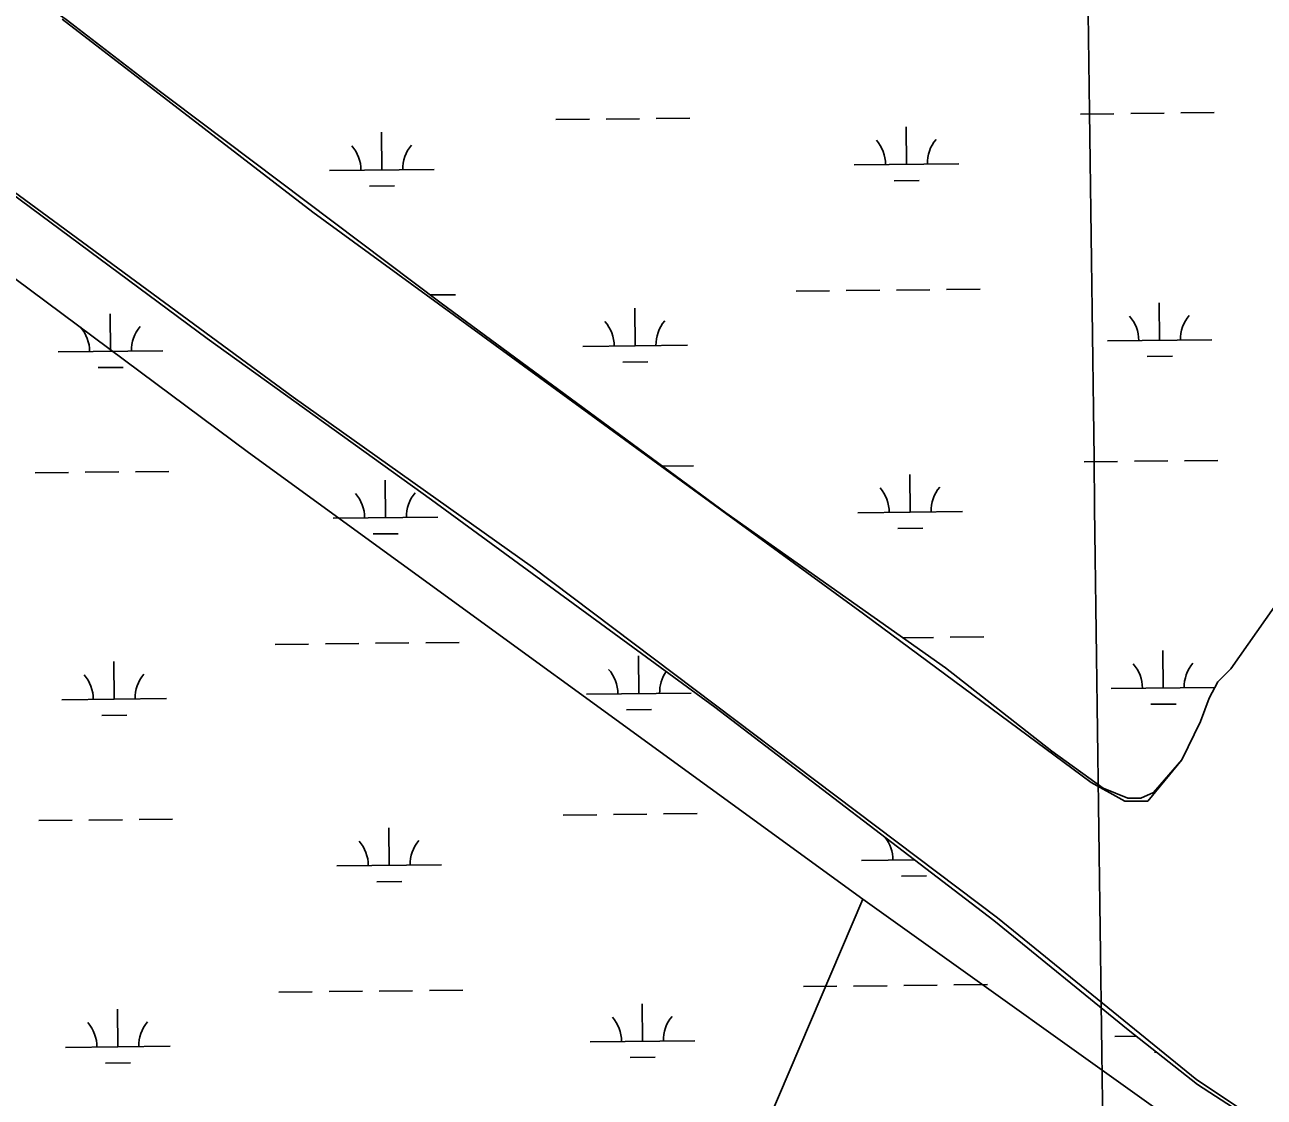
# Model space of a CAD drawing. Extents: x 3734862 to 3772949, y 391520 to 417239.
# Drawn here: x 3761776 to 3762962, y 404030 to 405056 of the extents above; entities that cross this region are included whole.
import ezdxf

# ---------------------------------------------------------------- set-up
doc = ezdxf.new("R2010")
doc.units = 0
for name, color, linetype in [('V-GRID-MAJR', 7, 'Continuous'), ('V-RIVR-EDGE', 7, 'Continuous'), ('V-TOPO-SHOR', 7, 'Continuous'), ('V-WETL-SWMP', 7, 'Continuous')]:
    doc.layers.add(name, color=color, linetype=linetype)

msp = doc.modelspace()

# ---------------------------------------------------------------- linework, layer by layer
at = {"layer": 'V-GRID-MAJR'}
msp.add_spline([(3762898.112, 397163.154), (3762817.929, 403220.826), (3762737.7120000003, 409281.10000000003), (3762657.495, 415341.37700000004), (3762657.461, 415343.97500000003)], degree=3, dxfattribs=at)
at = {"layer": 'V-RIVR-EDGE'}
msp.add_spline([(3755702.07690273, 404495.317851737), (3755757.1795837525, 404470.76501479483), (3755793.3040031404, 404451.23285420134), (3755852.470499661, 404424.4091738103), (3755881.387253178, 404415.74665074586), (3755906.2278926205, 404404.38125297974), (3755920.2234916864, 404395.7556256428), (3755948.6690821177, 404379.4075653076), (3755958.16324417, 404378.9319300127), (3755969.012756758, 404378.0007843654), (3755990.692775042, 404368.45183774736), (3756022.7511428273, 404350.28620821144), (3756054.8206911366, 404336.6421406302), (3756079.6557403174, 404323.0159618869), (3756103.5864771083, 404309.3920192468), (3756144.2279862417, 404288.0400533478), (3756167.6931502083, 404268.9913544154), (3756188.906477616, 404253.56549530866), (3756231.358847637, 404233.11336959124), (3756271.5616172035, 404217.1883960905), (3756299.108485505, 404203.1033528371), (3756403.0071399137, 404163.5086117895), (3756460.37395607, 404140.30665317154), (3756508.692058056, 404114.8662746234), (3756530.8208783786, 404103.95974136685), (3756588.1809862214, 404078.0448455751), (3756639.210907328, 404052.14560251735), (3756694.2934634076, 404019.453954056), (3756726.796161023, 403998.1221130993), (3756735.8169238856, 403989.0566281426), (3756740.3150067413, 403979.55016751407), (3756740.2993540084, 403973.219980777), (3756740.7380935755, 403967.792988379), (3756747.5025476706, 403960.5417184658), (3756759.6939941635, 403953.72918812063), (3756786.341022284, 403941.455005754), (3756814.3445189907, 403929.1774692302), (3756864.4734818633, 403904.63693086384), (3756889.3208296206, 403895.9844702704), (3756899.7237762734, 403897.31522365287), (3756908.325924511, 403901.8155426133), (3756919.1765551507, 403901.3365531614), (3756933.175508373, 403894.0673944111), (3756945.8325276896, 403892.6796203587), (3756956.233238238, 403893.1060613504), (3756962.1213312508, 403897.1609324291), (3756970.711180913, 403896.68753323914), (3756978.392245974, 403894.4077453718), (3756992.4102060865, 403894.8252419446), (3757002.816506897, 403897.5124639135), (3757019.104192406, 403901.5416197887), (3757027.69516012, 403901.52037679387), (3757034.024228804, 403901.0525678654), (3757036.273829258, 403896.52541564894), (3757036.7125688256, 403891.09842325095), (3757038.502186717, 403883.4072957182), (3757046.618637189, 403874.34404686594), (3757060.6153543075, 403866.1705757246), (3757076.4106337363, 403853.923226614), (3757104.388415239, 403831.24609759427), (3757122.438885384, 403816.732377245), (3757145.4686639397, 403804.4671392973), (3757165.3445296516, 403796.7312896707), (3757181.59867359, 403787.195759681), (3757194.2355679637, 403777.66917411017), (3757213.6480969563, 403765.41288058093), (3757229.903358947, 403756.32950678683), (3757251.581141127, 403745.87624777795), (3757266.491115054, 403741.3177900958), (3757283.2041235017, 403734.4940792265), (3757308.943485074, 403720.8656643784), (3757360.423326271, 403694.0609908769), (3757393.8258640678, 403670.91828903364), (3757429.9648181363, 403657.2641589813), (3757461.586682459, 403645.42983423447), (3757505.403347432, 403628.13944772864), (3757548.3145819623, 403610.39914113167), (3757591.664556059, 403587.23184213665), (3757649.454459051, 403552.2727043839), (3757711.754743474, 403512.7808241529), (3757753.7571934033, 403493.23412887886), (3757766.8563064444, 403487.7758310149), (3757773.1864931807, 403487.76017828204), (3757785.862519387, 403494.0590595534), (3757794.4534871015, 403494.0378165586), (3757803.485430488, 403489.4938935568), (3757807.0814370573, 403480.89398142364), (3757810.6371937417, 403456.0164462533), (3757814.234318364, 403447.86869031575), (3757826.4157023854, 403436.9867542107), (3757854.414726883, 403422.9005929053), (3757930.256218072, 403373.8798909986), (3757975.846848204, 403342.56819022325), (3758005.1900427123, 403323.5049566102), (3758062.0711611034, 403286.73943018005), (3758092.308605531, 403263.6045547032), (3758175.8244534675, 403209.5911277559), (3758234.505252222, 403169.2038795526), (3758283.703069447, 403133.81382859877), (3758328.8437794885, 403103.4075582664), (3758399.2280908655, 403041.7398995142), (3758421.7900604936, 403023.14559288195), (3758438.054266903, 403017.67946865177), (3758463.827170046, 403017.6157396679), (3758491.4299409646, 403026.1385061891), (3758504.532408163, 403022.0366769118), (3758513.556525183, 403014.3276605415), (3758513.9885564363, 403006.1877309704), (3758499.9493533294, 402997.17926668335), (3758498.1228397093, 402989.94923976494), (3758502.1631761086, 402978.1831162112), (3758510.7329008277, 402969.5709055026), (3758522.0200349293, 402962.76061126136), (3758545.0453412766, 402948.6867485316), (3758582.0684827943, 402926.89157085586), (3758650.225554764, 402878.7941882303), (3758697.608038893, 402840.6956723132), (3758721.522004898, 402820.2893867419), (3758740.937888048, 402809.3895617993), (3758782.023727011, 402784.8713844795), (3758831.236078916, 402755.3593640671), (3758902.1172685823, 402711.7768350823), (3758960.355973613, 402675.46011069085), (3759018.583498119, 402634.6218243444), (3759069.5910581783, 402599.6794573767), (3759134.58750899, 402553.39852589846), (3759185.569353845, 402508.05656643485), (3759223.4766828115, 402478.12034113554), (3759262.2883241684, 402448.18187973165), (3759321.4078624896, 402402.36763912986), (3759371.507756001, 402366.07103968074), (3759431.5394330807, 402323.41965634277), (3759463.5855022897, 402300.2803086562), (3759488.860409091, 402281.6792937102), (3759576.885520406, 402222.68096808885), (3759626.98653197, 402186.83652483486), (3759672.1205336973, 402153.71731732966), (3759778.214003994, 402087.4397704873), (3759832.8343414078, 402050.6798343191), (3759872.999097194, 402019.3815501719), (3759909.5499575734, 401989.4486790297), (3760050.814340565, 401883.7463350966), (3760100.016629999, 401850.1649089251), (3760145.608378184, 401819.30536434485), (3760185.7731339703, 401788.00708019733), (3760211.945644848, 401766.69089197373), (3760254.8211017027, 401734.48158712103), (3760285.5051120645, 401709.0848126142), (3760303.1179606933, 401700.4502408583), (3760325.251253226, 401691.3523323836), (3760352.7835868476, 401671.389258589), (3760391.141953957, 401640.9997590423), (3760430.4079876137, 401611.964491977), (3760461.5530985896, 401590.18384898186), (3760536.946905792, 401542.9728899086), (3760582.987456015, 401510.7557586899), (3760602.845432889, 401495.78540993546), (3760629.0246520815, 401477.18215888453), (3760672.363445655, 401449.49329793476), (3760711.1929758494, 401426.78933565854), (3760818.6116092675, 401347.8480611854), (3760872.326516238, 401310.63820492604), (3760925.5847948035, 401271.62084193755), (3760948.59556647, 401251.66894866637), (3761039.7589378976, 401181.81104798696), (3761107.016169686, 401135.52452624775), (3761151.703605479, 401104.6672177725), (3761172.9269953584, 401093.310764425), (3761186.032816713, 401090.5654037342), (3761199.1509366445, 401092.7937611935), (3761219.5136181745, 401099.0736355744), (3761228.1057039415, 401099.50454877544), (3761233.521515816, 401095.421726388), (3761236.667602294, 401087.72724469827), (3761236.6430051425, 401077.7798083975), (3761228.4695340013, 401063.78309127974), (3761223.028006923, 401057.466321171), (3761223.0078819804, 401049.32750965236), (3761228.8613153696, 401039.36553867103), (3761242.394695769, 401026.6716236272), (3761254.1384582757, 401021.6688361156), (3761266.791005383, 401018.4724372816), (3761292.522540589, 401001.678929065), (3761317.338582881, 400980.36609499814), (3761342.145680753, 400955.4360113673), (3761463.0719793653, 400853.4012293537), (3761509.994480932, 400812.1387381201), (3761550.151410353, 400777.67536060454), (3761585.343566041, 400746.84153122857), (3761681.4739473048, 400674.2583948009), (3761756.3954733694, 400618.90974226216), (3761817.7735565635, 400572.18559900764), (3761878.259625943, 400530.4374100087), (3761996.4931123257, 400436.54814782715), (3762057.419039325, 400389.82512262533), (3762104.8037595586, 400352.6309190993), (3762156.25229529, 400313.16587212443), (3762204.5446820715, 400277.32590108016), (3762245.166066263, 400247.83512366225), (3762291.6453560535, 400210.19100004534), (3762325.939907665, 400182.0723439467), (3762356.1795881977, 400159.8417808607), (3762404.0187007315, 400123.550771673), (3762432.901912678, 400101.32356274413), (3762455.4851253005, 400091.3202238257), (3762473.53335934, 400075.90219108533), (3762512.340528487, 400044.15510489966), (3762551.5998538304, 400012.4069006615), (3762593.579942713, 399983.8170814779), (3762620.206845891, 399963.4040875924), (3762661.74036884, 399937.0761674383), (3762686.5664736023, 399919.832739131), (3762793.0819126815, 399841.3458569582), (3762834.6098453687, 399812.7571558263), (3762873.439375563, 399790.0531935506), (3762923.0982934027, 399758.27927410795), (3762956.9585776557, 399737.3962351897), (3762984.0488175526, 399721.50368520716), (3763024.221399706, 399693.3704944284), (3763075.2267236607, 399657.5238150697), (3763115.862642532, 399633.91106819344), (3763172.753823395, 399601.2149475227), (3763228.740691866, 399568.52106295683), (3763285.1741262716, 399533.5652793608), (3763344.3093173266, 399494.0812254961), (3763398.471908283, 399455.0616264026), (3763444.055830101, 399421.03698845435), (3763484.67609624, 399391.094054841), (3763603.3762734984, 399303.0817051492), (3763654.820337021, 399261.8080333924), (3763661.1449334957, 399259.5315996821), (3763667.0106654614, 399254.54334685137), (3763671.9609045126, 399245.0357681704), (3763696.325908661, 399224.17620835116), (3763722.9438674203, 399200.1459649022), (3763745.502482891, 399180.19518968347), (3763818.144221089, 399117.1654720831), (3763841.612739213, 399099.4732417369), (3763852.4465990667, 399092.2119093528), (3763858.756660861, 399084.05744510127), (3763874.9929159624, 399067.2874159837), (3763898.0003334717, 399045.97905412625), (3763924.6227644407, 399023.7574354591), (3763949.0000671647, 399007.8715937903), (3763970.201095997, 398987.47201653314), (3764004.0267206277, 398952.57213555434), (3764028.3794262, 398926.7388575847), (3764056.7981833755, 398899.539048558), (3764092.878998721, 398862.37279634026), (3764130.7706749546, 398826.1063843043), (3764147.012520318, 398811.59713616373), (3764152.861481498, 398799.8265404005), (3764162.316511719, 398783.52543826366), (3764173.5835208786, 398768.57633250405), (3764186.6680992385, 398757.2400040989), (3764206.0839823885, 398746.34017915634), (3764226.87310491, 398742.219342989), (3764246.2945783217, 398733.5802990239), (3764269.3154124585, 398717.6978115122), (3764284.2007892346, 398703.1919175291), (3764301.80692955, 398691.8444086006), (3764323.0247291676, 398678.2271742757), (3764345.137896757, 398660.9904542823), (3764412.350406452, 398596.61768472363), (3764457.023307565, 398559.8823457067), (3764502.599403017, 398522.69261438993), (3764538.2582495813, 398497.7356975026), (3764566.263982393, 398486.3624733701), (3764583.8936018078, 398484.51024454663), (3764604.245102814, 398486.26855697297), (3764616.453320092, 398486.2383695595), (3764626.38957587, 398481.6922104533), (3764630.8932489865, 398474.446530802), (3764636.2866998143, 398461.32058450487), (3764634.902279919, 398450.0200337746), (3764631.7159435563, 398441.436892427), (3764633.0556413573, 398434.65119533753), (3764636.2095542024, 398430.12180701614), (3764643.885029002, 398425.5812381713), (3764661.0569019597, 398421.46934642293), (3764685.4431491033, 398409.2007543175), (3764715.2183748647, 398381.9975911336), (3764745.4491109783, 398356.1497784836), (3764793.3083484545, 398327.9975808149), (3764844.3147904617, 398292.60305765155), (3764885.8281884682, 398258.136325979), (3764918.7774520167, 398234.54258599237), (3764992.815908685, 398187.78713727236), (3765058.2712240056, 398144.2180249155), (3765088.0744010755, 398128.3187666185), (3765140.907356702, 398100.1542703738), (3765168.890728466, 398079.7379223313), (3765193.714597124, 398061.590181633), (3765246.1166395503, 398042.0177711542), (3765282.230996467, 398018.41620480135), (3765309.740969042, 397989.410007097), (3765339.951580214, 397955.42338292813), (3765361.1492548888, 397933.6673370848), (3765382.3469295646, 397911.9112912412), (3765434.688597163, 397867.9224462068), (3765477.570762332, 397838.4260785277), (3765508.7337621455, 397823.87993466), (3765545.3025113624, 397801.1815626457), (3765575.5399557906, 397778.0466871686), (3765617.5211627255, 397749.90902418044), (3765653.635519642, 397726.3074578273), (3765681.6289538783, 397709.96051554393), (3765727.234118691, 397684.52684530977), (3765761.9897709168, 397660.02432072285), (3765771.936089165, 397659.54756737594), (3765788.2148302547, 397659.95947368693), (3765793.6362323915, 397658.13743227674), (3765793.625051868, 397653.61587032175), (3765785.4739417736, 397648.6622771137), (3765785.466115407, 397645.4971837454), (3765790.8606842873, 397632.8233936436), (3765800.333603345, 397623.75679063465), (3765814.7757683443, 397612.8692642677), (3765831.939814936, 397605.59227915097), (3765847.3075353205, 397603.29348439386), (3765858.1481034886, 397598.7450891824), (3765865.8213421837, 397593.3002079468), (3765888.841058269, 397576.96556423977), (3765908.697917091, 397561.54305929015), (3765918.1607736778, 397548.4070505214), (3765919.501589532, 397542.07350962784), (3765921.295679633, 397536.19100687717), (3765926.7148456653, 397533.4646530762), (3765933.047268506, 397534.3533127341), (3765940.731687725, 397533.4299934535), (3765944.7932671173, 397530.2548376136), (3765956.9746511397, 397519.3729015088), (3765987.673196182, 397499.85415754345), (3766024.6717405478, 397468.111543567), (3766059.413976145, 397438.18314463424), (3766085.125386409, 397413.2508248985), (3766102.727054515, 397400.09469118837), (3766131.6091484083, 397377.41532606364), (3766172.6882790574, 397350.184211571), (3766210.592253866, 397318.8915176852), (3766264.3161052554, 397285.29891099), (3766306.7584128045, 397260.77737951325), (3766362.727392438, 397220.84899581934), (3766381.1243656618, 397208.4974980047)], degree=3, dxfattribs=at)
at = {"layer": 'V-TOPO-SHOR'}
for p, q in [((3761812.031, 405061.26), (3762051.614, 404876.8849999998)), ((3761803.698, 404868.552), (3761550.573, 405052.927)), ((3762051.614, 404876.8849999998), (3762578.698, 404492.51)), ((3762032.865, 404699.802), (3761803.698, 404868.552)), ((3762262.032, 404537.302), (3762032.865, 404699.802)), ((3762706.823, 404201.885), (3762262.032, 404537.302)), ((3762578.698, 404492.51), (3762796.406, 404331.052)), ((3762796.406, 404331.052), (3762828.699, 404313.343)), ((3762828.699, 404313.343), (3762850.574, 404313.343)), ((3762897.448, 404046.677), (3762706.823, 404201.885)), ((3763039.115, 403952.928), (3762897.448, 404046.677))]:
    msp.add_line(p, q, dxfattribs=at)
for points in [[(3762074.39, 403039.298), (3762577.824210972, 404219.5719598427), (3761990.1915599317, 404646.94116059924), (3761692.559437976, 404868.25735384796), (3761043.8740439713, 405295.62655460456)], [(3762971.404, 404498.957), (3762930.048, 404439.827), (3762917.679, 404427.617), (3762909.38, 404411.968), (3762901.041, 404389.492), (3762883.0470000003, 404352.74), (3762850.574, 404313.343)], [(3762577.824210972, 404219.5719598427), (3762898.351111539, 403990.6241737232), (3763203.6148263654, 403746.41320186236), (3763363.878276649, 403654.8340874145), (3763577.562877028, 403494.57063713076), (3763699.668362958, 403402.9915226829), (3763791.2474774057, 403326.6755939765), (3764249.143049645, 402861.14842886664), (3764487.106, 402588.491)]]:
    msp.add_lwpolyline(points, dxfattribs=at)
at = {"layer": 'V-WETL-SWMP'}
for p, q in [((3762332.3675940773, 404965.8707311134), (3762364.3658090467, 404966.2087233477)), ((3762380.3649165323, 404966.377719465), (3762412.3631315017, 404966.71571169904)), ((3762786.250274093, 404970.6650242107), (3762818.2484890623, 404971.00301644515)), ((3762834.247596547, 404971.1720125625), (3762866.245811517, 404971.5100047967)), ((3762882.2449190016, 404971.6790009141), (3762914.2431339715, 404972.0169931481)), ((3762284.3702716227, 404965.3637427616), (3762316.368486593, 404965.7017349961)), ((3762619.6859988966, 404922.4730412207), (3762619.3057576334, 404958.47103306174)), ((3762117.8059964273, 404917.1717597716), (3762117.425755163, 404953.16975161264)), ((3762569.688788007, 404921.9449283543), (3762669.683209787, 404923.0011540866)), ((3762067.808785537, 404916.6436469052), (3762167.8032073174, 404917.6998726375)), ((3762607.849654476, 404906.9161549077), (3762631.848315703, 404907.16964908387)), ((3762105.9696520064, 404901.61487345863), (3762129.9683132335, 404901.8683676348)), ((3762514.116179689, 404801.28022522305), (3762546.1143946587, 404801.61821745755)), ((3762562.1135021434, 404801.7872135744), (3762594.1117171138, 404802.1252058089)), ((3762610.1108245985, 404802.2942019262), (3762642.109039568, 404802.6321941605)), ((3762658.108147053, 404802.8011902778), (3762690.1063620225, 404803.13918251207)), ((3762163.886794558, 404797.58080597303), (3762188.2263595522, 404797.837901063)), ((3762861.948755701, 404754.2094966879), (3762861.5685144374, 404790.207488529)), ((3761858.188750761, 404743.60693378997), (3761857.808509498, 404779.6049256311)), ((3762360.0687532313, 404748.90821523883), (3762359.6885119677, 404784.9062070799)), ((3762811.951544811, 404753.6813838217), (3762911.9459665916, 404754.7376095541)), ((3761808.1915398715, 404743.0788209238), (3761908.185961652, 404744.1350466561)), ((3762310.0715423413, 404748.38010237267), (3762410.065964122, 404749.436328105)), ((3762348.2324088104, 404733.3513289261), (3762372.2310700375, 404733.604823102)), ((3762850.1124112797, 404738.6526103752), (3762874.1110725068, 404738.9061045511)), ((3761846.3524063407, 404728.05004747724), (3761870.3510675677, 404728.30354165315)), ((3762789.764073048, 404638.0085815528), (3762821.7622880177, 404638.3465737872)), ((3762837.7613955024, 404638.5155699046), (3762869.759610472, 404638.8535621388)), ((3762885.758717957, 404639.02255825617), (3762917.756932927, 404639.36055049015)), ((3761786.0040681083, 404627.4060186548), (3761818.002283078, 404627.7440108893)), ((3761834.001390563, 404627.91300700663), (3761865.9996055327, 404628.2509992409)), ((3761881.9987130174, 404628.4199953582), (3761913.9969279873, 404628.75798759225)), ((3762386.2883271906, 404633.7467291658), (3762415.876930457, 404634.05926904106)), ((3762623.199797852, 404589.8165985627), (3762622.8195565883, 404625.8145904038)), ((3762121.3197953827, 404584.51531711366), (3762120.9395541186, 404620.5133089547)), ((3762573.202586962, 404589.2884856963), (3762673.1970087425, 404590.3447114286)), ((3762071.322584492, 404583.98720424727), (3762171.3170062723, 404585.0434299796)), ((3762109.4834509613, 404568.9584308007), (3762133.4821121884, 404569.21192497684)), ((3762611.363453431, 404574.25971224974), (3762635.3621146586, 404574.51320642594)), ((3762616.2354524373, 404469.66533705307), (3762645.622838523, 404469.9757515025)), ((3762661.621946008, 404470.14474761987), (3762693.6201609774, 404470.4827398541)), ((3762015.7499761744, 404463.322501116), (3762047.748191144, 404463.66049335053)), ((3762063.747298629, 404463.8294894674), (3762095.7455135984, 404464.1674817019)), ((3762111.744621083, 404464.3364778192), (3762143.742836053, 404464.67447005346)), ((3762159.741943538, 404464.8434661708), (3762191.740158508, 404465.18145840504)), ((3762865.462554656, 404421.55305402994), (3762865.082313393, 404457.55104587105)), ((3761861.7025497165, 404410.95049113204), (3761861.322308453, 404446.9484829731)), ((3762363.582552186, 404416.25177258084), (3762363.2023109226, 404452.24976442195)), ((3762815.4653437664, 404421.0249411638), (3762914.738366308, 404422.07354686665)), ((3761811.7053388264, 404410.4223782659), (3761911.699760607, 404411.4786039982)), ((3762313.585341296, 404415.7236597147), (3762413.5797630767, 404416.77988544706)), ((3762351.746207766, 404400.6948862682), (3762375.744868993, 404400.9483804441)), ((3762853.626210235, 404405.9961677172), (3762877.6248714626, 404406.2496618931)), ((3761849.8662052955, 404395.3936048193), (3761873.864866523, 404395.6470989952)), ((3761789.5178670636, 404294.74957599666), (3761821.516082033, 404295.0875682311)), ((3761837.515189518, 404295.25656434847), (3761869.5134044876, 404295.5945565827)), ((3761885.5125119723, 404295.76355270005), (3761917.510726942, 404296.10154493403)), ((3762291.397869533, 404300.05085744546), (3762323.3960845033, 404300.38884967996)), ((3762339.395191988, 404300.55784579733), (3762371.393406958, 404300.89583803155)), ((3762387.3925144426, 404301.0648341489), (3762419.390729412, 404301.4028263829)), ((3762124.8335943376, 404251.85887445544), (3762124.4533530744, 404287.85686629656)), ((3762576.7163859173, 404256.63204303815), (3762627.5696176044, 404257.1691979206)), ((3762626.7135968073, 404257.16015590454), (3762626.706540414, 404257.8281948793)), ((3762074.8363834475, 404251.33076158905), (3762174.830805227, 404252.38698732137)), ((3762112.9972499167, 404236.3019881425), (3762136.9959111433, 404236.5554823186)), ((3762614.877252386, 404241.6032695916), (3762638.8759136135, 404241.8567637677)), ((3762521.1437775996, 404135.96733990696), (3762553.141992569, 404136.3053321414)), ((3762569.1411000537, 404136.4743282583), (3762601.1393150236, 404136.81232049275)), ((3762617.1384225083, 404136.9813166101), (3762649.136637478, 404137.31930884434)), ((3762665.1357449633, 404137.4883049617), (3762697.1339599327, 404137.8262971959)), ((3762019.2637751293, 404130.66605845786), (3762051.261990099, 404131.0040506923)), ((3762067.261097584, 404131.1730468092), (3762099.259312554, 404131.51103904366)), ((3762115.258420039, 404131.680035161), (3762147.2566350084, 404132.01802739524)), ((3762163.2557424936, 404132.1870235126), (3762195.2539574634, 404132.5250157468)), ((3761865.216348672, 404078.2940484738), (3761864.836107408, 404114.29204031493)), ((3762367.0963511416, 404083.5953299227), (3762366.7161098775, 404119.59332176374)), ((3761815.2191377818, 404077.76593560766), (3761915.2135595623, 404078.82216134)), ((3762317.099140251, 404083.0672170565), (3762417.0935620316, 404084.12344278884)), ((3762818.9791427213, 404088.3684985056), (3762839.460327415, 404088.5848381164)), ((3762355.2600067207, 404068.03844360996), (3762379.2586679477, 404068.29193778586)), ((3762857.1400091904, 404073.33972505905), (3762858.8309951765, 404073.35758668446)), ((3761853.3800042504, 404062.7371621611), (3761877.378665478, 404062.990656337))]:
    msp.add_line(p, q, dxfattribs=at)
for points in [[(3760999.898, 405387.582), (3761009.7600000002, 405384.41000000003), (3761023.059, 405378.09), (3761034.0100000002, 405372.563), (3761052.77, 405359.953), (3761092.6550000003, 405337.858), (3761187.14, 405273.737), (3761361.219, 405165.395), (3761549.591, 405050.131), (3761762.964, 404895.101), (3761950.4960000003, 404755.945), (3762165.24, 404601.588), (3762436.364, 404403.163), (3762703.356, 404199.303), (3762831.713, 404094.675), (3762898.281, 404042.346), (3762960.83, 404001.65)], [(3761890.469, 405003.818), (3761815.739, 405060.981), (3761730.786, 405120.942)], [(3762971.404, 404498.957), (3762930.048, 404439.827), (3762917.6780000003, 404427.618), (3762909.381, 404411.969), (3762901.04, 404389.492), (3762883.046, 404352.74), (3762866.534, 404333.731), (3762856.2120000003, 404321.509), (3762843.886, 404316.128), (3762831.597, 404316.20900000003), (3762807.7630000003, 404325.924), (3762758.8340000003, 404361.068), (3762656.943, 404440.942), (3762446.938, 404589.12200000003), (3762174.4620000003, 404789.604), (3761890.469, 405003.818)]]:
    msp.add_lwpolyline(points, dxfattribs=at)
for centre, radius, start, end in [((3762564.4411293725, 404922.36432781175), 35.24628790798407, 359.8333639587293, 41.377022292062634), ((3762674.9208384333, 404923.5313080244), 35.24628790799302, 139.83336095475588, 181.3770192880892), ((3762062.561126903, 404917.06304636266), 35.24628790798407, 359.8333639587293, 41.377022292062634), ((3762173.040835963, 404918.23002657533), 35.24628790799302, 139.83336095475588, 181.3770192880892), ((3762806.703886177, 404754.10078327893), 35.24628790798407, 359.8333639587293, 41.377022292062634), ((3762917.183595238, 404755.2677634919), 35.24628790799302, 139.83336095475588, 181.3770192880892), ((3761802.943881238, 404743.49822038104), 35.24628790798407, 359.8333639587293, 41.377022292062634), ((3761913.423590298, 404744.66520059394), 35.24628790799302, 139.83336095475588, 181.3770192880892), ((3762304.8238837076, 404748.7995018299), 35.24628790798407, 359.8333639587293, 41.377022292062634), ((3762415.3035927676, 404749.9664820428), 35.24628790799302, 139.83336095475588, 181.3770192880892), ((3762567.9549283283, 404589.70788515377), 35.24628790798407, 359.8333639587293, 41.377022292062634), ((3762678.434637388, 404590.8748653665), 35.24628790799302, 139.83336095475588, 181.3770192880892), ((3762066.0749258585, 404584.4066037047), 35.24628790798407, 359.8333639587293, 41.377022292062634), ((3762176.554634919, 404585.5735839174), 35.24628790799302, 139.83336095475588, 181.3770192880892), ((3762810.2176851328, 404421.444340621), 35.24628790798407, 359.8333639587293, 41.377022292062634), ((3762920.6973941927, 404422.6113208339), 35.24628790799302, 139.83336095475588, 181.3770192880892), ((3761806.4576801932, 404410.8417777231), 35.24628790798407, 359.8333639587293, 41.377022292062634), ((3761916.937389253, 404412.008757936), 35.24628790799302, 139.83336095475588, 181.3770192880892), ((3762308.337682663, 404416.1430591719), 35.24628790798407, 359.8333639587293, 41.377022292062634), ((3762418.817391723, 404417.3100393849), 35.24628790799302, 145.51370303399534, 181.3770192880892), ((3762571.4687272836, 404257.0514424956), 35.24628790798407, 359.8333639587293, 38.239364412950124), ((3762069.5887248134, 404251.7501610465), 35.24628790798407, 359.8333639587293, 41.377022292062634), ((3762180.0684338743, 404252.9171412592), 35.24628790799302, 139.83336095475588, 181.3770192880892), ((3761809.971479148, 404078.1853350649), 35.24628790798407, 359.8333639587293, 41.377022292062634), ((3761920.4511882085, 404079.35231527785), 35.24628790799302, 139.83336095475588, 181.3770192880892), ((3762311.851481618, 404083.48661651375), 35.24628790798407, 359.8333639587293, 41.377022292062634), ((3762422.3311906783, 404084.65359672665), 35.24628790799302, 139.83336095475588, 181.3770192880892)]:
    msp.add_arc(centre, radius, start, end, dxfattribs=at)

doc.saveas('drawing.dxf')
